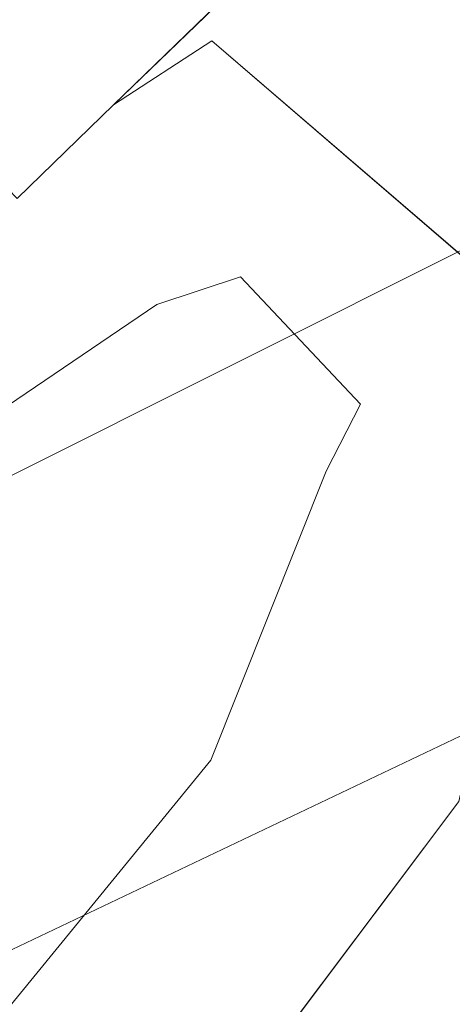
# Model space of a CAD drawing. Header units: millimetres. Extents: x 162876 to 168130, y 402614 to 405602.
# Tile 801 of 1056: x 165498.47 to 165501.33, y 403930.8 to 403937.31. Entities that reach past the tile are written whole.
import ezdxf
from ezdxf import colors
from ezdxf.entities.mleader import LeaderData, LeaderLine
from ezdxf.math import Vec2, Vec3

# ---------------------------------------------------------------- set-up
doc = ezdxf.new("R2010")
doc.units = ezdxf.units.MM
for name, color, linetype, lineweight in [('X-CA190022.004-UO-BGT_Ondergrond$0$GE_367_OWGBerm_groenvoorziening_grasenk_GEM', 253, 'Continuous', 9), ('X-CA190022.004-UO-BGT_Ondergrond$0$GE_407_OTDGeslotenverharding_cementbeton_Vlak_GEM', 253, 'Continuous', 9), ('X-CA190022.004-UO-BGT_Ondergrond$0$GE_504_WTDWaterloop_sloot_Vlak_GEM', 253, 'Continuous', 9), ('X-CA190022.004-UO-BGT_Ondergrond$0$GE_541_OWTOever_slootkant_Vlak_GEM', 253, 'Continuous', 9), ('X-CA190022.004-UO-KAD_Percelen$0$B-WE-KG-GRENS_PERCEEL-GV', 150, 'Continuous', 9), ('X-CA190022.004-UO-OPB_Opbreek_v0.1$0$V-WE-VH-VERHARDING_TEGEL-A-200', 252, 'Continuous', 18), ('X-CA190022.004-UO-OPB_Opbreek_v0.1$0$X-XX-AL-T25- LEADER ASFALT', 7, 'Continuous', 25)]:
    doc.layers.add(name, color=color, linetype=linetype, lineweight=lineweight)
doc.layers.add('X-CA190022.004-UO-OPB_Opbreek_v0.1$0$V-WE-VH-VERHARDING_ASFALT-A-200 DEKLAAG FREZEN', color=32, linetype='Continuous', lineweight=18, transparency=0.5)
doc.styles.add('X-CA190022.004-UO-OPB_Opbreek_v0.1$0$NLCS-ISO-M200-T25', font='NLCS-ISO.ttf', dxfattribs={"height": 0.5})

msp = doc.modelspace()

# ---------------------------------------------------------------- hatches: boundary and pattern name
at = {"layer": 'X-CA190022.004-UO-OPB_Opbreek_v0.1$0$V-WE-VH-VERHARDING_ASFALT-A-200 DEKLAAG FREZEN'}
h = msp.add_hatch(dxfattribs=at)
h.set_pattern_fill('AVH-ASFALT', color=256, scale=0.5, pattern_type=2)
h.set_pattern_definition([(60, (0, 0), (-0.4330127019, 0.25), []), (120, (0, 0), (-0.4330127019, -0.25), [])])
h.paths.add_polyline_path([(165509.7816, 403931.39), (165512.2576, 403933.865), (165509.6084, 403936.1928), (165509.2789, 403935.8538), (165480.2366, 403905.168, 0.008697), (165475.2467, 403899.7023), (165477.8214, 403897.4324, -0.008776), (165479.1541, 403898.874), (165480.2736, 403900.062), (165495.0276, 403915.726)])
at = {"layer": 'X-CA190022.004-UO-OPB_Opbreek_v0.1$0$V-WE-VH-VERHARDING_TEGEL-A-200'}
h = msp.add_hatch(dxfattribs=at)
h.set_pattern_fill('AVH-TEGEL_300X300_HALFST-SO', color=256, scale=2, pattern_type=2)
h.set_pattern_definition([(0, (0, 0), (0.6, 0.3), [0.6, -0.6]), (90, (0, 0), (-0.6, 4e-17), [])])
edge = h.paths.add_edge_path()
edge.add_line((165468.5105, 403879.8795), (165470.3123, 403879.3785))
edge.add_line((165470.3123, 403879.3785), (165470.3534, 403879.5789))
edge.add_arc((165621.5347, 403843.8199), 155.3528, 166.262853, 166.692372, ccw=False)
edge.add_arc((165501.6692, 403873.13), 31.9558, 144.71918, 166.27624, ccw=False)
edge.add_arc((165508.1583, 403869.4315), 39.396, 137.84681, 145.77908, ccw=False)
edge.add_line((165478.9519, 403895.8707), (165480.0453, 403897.0302))
edge.add_line((165480.0453, 403897.0302), (165509.5157, 403928.2885))
edge.add_line((165509.5157, 403928.2885), (165514.018, 403932.9109))
edge.add_arc((165515.3017, 403931.4049), 1.9789, 52.13781, 130.44674, ccw=False)
edge.add_line((165516.5163, 403932.9672), (165517.0066, 403932.5344))
edge.add_line((165517.0066, 403932.5344), (165524.0861, 403926.2835))
edge.add_line((165524.0861, 403926.2835), (165525.3461, 403927.7242))
edge.add_line((165525.3461, 403927.7242), (165518.0268, 403934.1622))
edge.add_arc((165515.3011, 403931.4806), 3.8237, 44.53348, 128.01372)
edge.add_line((165512.9463, 403934.4931), (165512.2257, 403933.7656))
edge.add_line((165512.2257, 403933.7656), (165509.7504, 403931.2913))
edge.add_line((165509.7504, 403931.2913), (165480.2432, 403899.9641))
edge.add_line((165480.2432, 403899.9641), (165478.005, 403897.5889))
edge.add_arc((165523.1796, 403857.2925), 60.5356, 138.266592, 144.367175)
edge.add_arc((165502.0463, 403872.9997), 34.2112, 145.12798, 166.39015)
edge.add_arc((165598.9048, 403848.731), 134.063, 166.050115, 166.564962)

# ---------------------------------------------------------------- next in the draw order: leaders
at = {"layer": 'X-CA190022.004-UO-OPB_Opbreek_v0.1$0$X-XX-AL-T25- LEADER ASFALT'}
ml = msp.add_multileader_mtext('Standard', dxfattribs=at)
ml.set_content('\\A1;Wegvak 2.16; Fietspad Geerbosch\\PTotaal teervrij:\\PFrezen asfalt 25mm:  273.0m{\\H0.7x;\\S2^ ;\\H1.42857x; }', color=256, style='X-CA190022.004-UO-OPB_Opbreek_v0.1$0$NLCS-ISO-M200-T25')
ml.set_leader_properties(color=256, linetype='ByLayer', lineweight=-1)
ml.build(insert=Vec2(0, 0))
ml.multileader.update_dxf_attribs({"text_left_attachment_type": 5, "text_right_attachment_type": 5, "dogleg_length": 0.5, "arrow_head_size": 0.5})
ctx = ml.context
ctx.base_point, ctx.char_height, ctx.arrow_head_size, ctx.landing_gap_size, ctx.plane_origin, ctx.plane_x_axis, ctx.plane_y_axis = Vec3(165519.4827, 403953.6704), 0.5, 0.5, 0.18, Vec3(165445.8271, 403966.774), Vec3(0.692899, 0.721035), Vec3(-0.721035, 0.692899)
ctx.left_attachment, ctx.right_attachment = 5, 5
notes = []
notes.append((ctx, [(0, (1, 1, 0), (165519.1363, 403953.3099), (0.692899, 0.721035), 0.5, [(1, [(165496.5463, 403920.1721), (165523.5587, 403949.4352)], 0, [])])]))
ctx.mtext.insert, ctx.mtext.text_direction, ctx.mtext.rotation, ctx.mtext.width, ctx.mtext.flow_direction = Vec3(165517.9731, 403955.3708), Vec3(0.692899, 0.721035), 0.805295, 10.216208, 5
ctx.mtext.has_bg_fill, ctx.mtext.bg_color, ctx.mtext.bg_scale_factor, ctx.mtext.bg_transparency, ctx.mtext.use_window_bg_color = 1, -1027028792, 1.5, 0, 1
for ctx, leaders in notes:
    for number, flags, end, landing, length, lines in leaders:
        leader = LeaderData()
        leader.index, (leader.has_last_leader_line, leader.has_dogleg_vector, leader.attachment_direction) = number, flags
        leader.last_leader_point, leader.dogleg_vector, leader.dogleg_length = Vec3(end), Vec3(landing), length
        for number, points, colour, breaks in lines:
            line = LeaderLine()
            line.index, line.vertices, line.color, line.breaks = number, Vec3.list(points), colors.encode_raw_color(colour), breaks
            leader.lines.append(line)
        ctx.leaders.append(leader)

# ---------------------------------------------------------------- next in the draw order: linework, layer by layer
at = {"layer": 'X-CA190022.004-UO-BGT_Ondergrond$0$GE_367_OWGBerm_groenvoorziening_grasenk_GEM', "flags": 128}
msp.add_lwpolyline([(165418.322, 403889.087), (165427.369, 403892.934), (165431.711, 403895.092), (165440.947, 403899.683), (165442.706, 403900.557), (165455.967, 403906.999), (165466.917, 403912.152), (165480.008, 403918.483), (165493.464, 403925.411), (165499.33, 403929.427), (165501.371, 403932.143), (165502.06, 403935.175), (165499.74, 403937.17), (165499.089, 403936.746), (165501.693, 403939.269), (165501.649, 403938.443), (165503.293, 403936.224)], dxfattribs=at)
at = {"layer": 'X-CA190022.004-UO-BGT_Ondergrond$0$GE_407_OTDGeslotenverharding_cementbeton_Vlak_GEM', "flags": 128}
msp.add_lwpolyline([(165496.305, 403938.312), (165501.41, 403943.249), (165501.969, 403942.681), (165504.206, 403942.881), (165504.789, 403942.27), (165501.76, 403939.335), (165501.693, 403939.269), (165499.089, 403936.746), (165498.453, 403936.129), (165498.332, 403936.252), (165497.763, 403936.831), (165496.305, 403938.312)], dxfattribs=at)
at = {"layer": 'X-CA190022.004-UO-BGT_Ondergrond$0$GE_504_WTDWaterloop_sloot_Vlak_GEM', "flags": 128}
msp.add_lwpolyline([(165410.855, 403890.87), (165432.998, 403901.193), (165448.153, 403908.51), (165467.316, 403918.285), (165493.188, 403930.978), (165497.688, 403934.283), (165499.377, 403935.428), (165499.928, 403935.611), (165500.722, 403934.769), (165500.495, 403934.327), (165499.733, 403932.417), (165498.172, 403930.507), (165492.915, 403926.449), (165471.659, 403915.411), (165458.016, 403909.344), (165447.554, 403904.256), (165428.723, 403894.968), (165416.964, 403889.751)], dxfattribs=at)
at = {"layer": 'X-CA190022.004-UO-BGT_Ondergrond$0$GE_541_OWTOever_slootkant_Vlak_GEM', "flags": 128}
for points in [[(165460.346, 403916.117), (165465.332, 403918.371), (165471.772, 403921.701), (165482.421, 403926.8), (165490.86, 403931.38), (165498.332, 403936.252), (165498.453, 403936.129), (165499.089, 403936.746), (165499.74, 403937.17), (165502.06, 403935.175), (165501.371, 403932.143), (165499.33, 403929.427), (165493.464, 403925.411), (165480.008, 403918.483), (165466.917, 403912.152), (165455.967, 403906.999)], [(165416.964, 403889.751), (165428.723, 403894.968), (165447.554, 403904.256), (165458.016, 403909.344), (165471.659, 403915.411), (165492.915, 403926.449), (165498.172, 403930.507), (165499.733, 403932.417), (165500.495, 403934.327), (165500.722, 403934.769), (165499.928, 403935.611), (165499.377, 403935.428), (165497.688, 403934.283), (165493.188, 403930.978), (165467.316, 403918.285), (165448.153, 403908.51), (165432.998, 403901.193), (165410.855, 403890.87)]]:
    msp.add_lwpolyline(points, dxfattribs=at)
at = {"layer": 'X-CA190022.004-UO-KAD_Percelen$0$B-WE-KG-GRENS_PERCEEL-GV', "flags": 128}
msp.add_lwpolyline([(165177.83, 403840.55), (165196.7, 403790), (165276.2, 403826.7), (165276.248, 403824.924), (165276.3, 403823), (165372.327, 403871.117), (165507.8, 403939), (165504.3, 403942.15), (165497.079, 403937.449), (165489.46, 403932.49), (165323.1, 403852.205), (165220.21, 403802.55), (165215.14, 403802.41), (165211.94, 403806.63), (165196.73, 403847.93), (165189.77, 403851.96), (165128.08, 403946.12)], dxfattribs=at)
for points in [[(165513.006, 403935.006), (165507.8, 403939), (165372.327, 403871.117), (165504.764, 403934.187), (165505.996, 403931.629)], [(165198.984, 403783.721), (165203.794, 403770.499), (165219.371, 403778.022), (165261.19, 403798.093), (165312.395, 403823.042), (165377.01, 403853.973), (165439.548, 403884.215), (165525.447, 403925.461), (165513.006, 403935.006), (165505.996, 403931.629), (165504.764, 403934.187), (165372.327, 403871.117), (165276.3, 403823), (165276.248, 403824.924), (165211.72, 403793.834), (165208.803, 403792.162), (165203.98, 403789.794), (165205.414, 403786.827)]]:
    msp.add_lwpolyline(points, close=True, dxfattribs=at)

doc.saveas('drawing.dxf')
